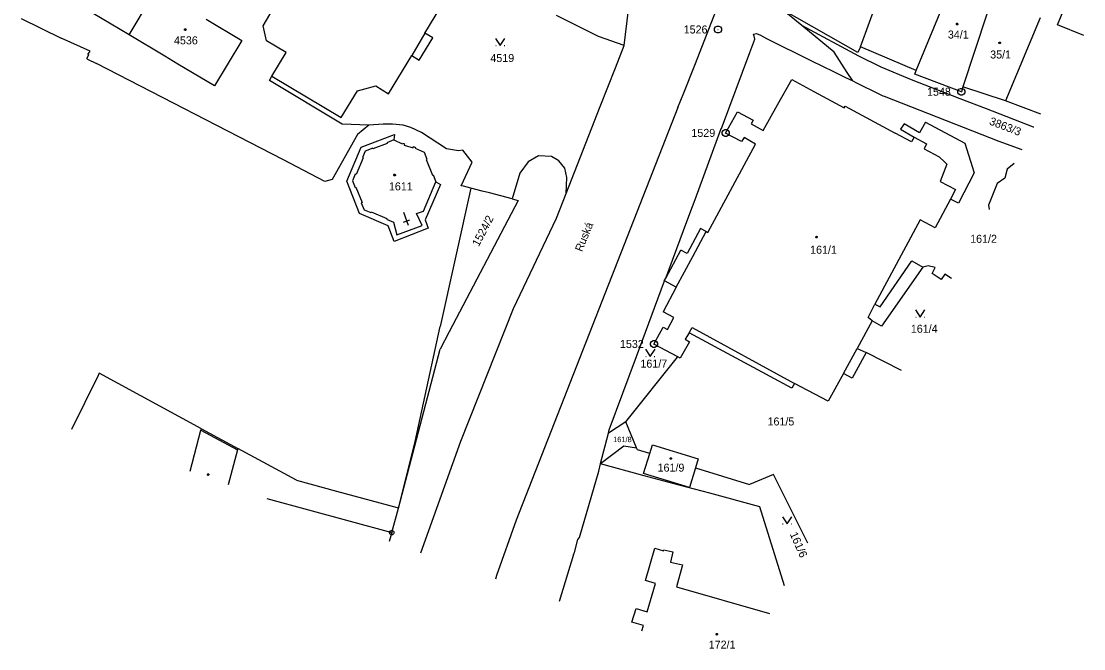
# Model space of a CAD drawing. Extents: x -528274 to -527531, y -1079304 to -1078580.
# Drawn here: x -527830.4 to -527604.6, y -1079303.9 to -1079170.6 of the extents above; entities that cross this region are included whole.
import ezdxf

# ---------------------------------------------------------------- set-up
doc = ezdxf.new("R2010")
doc.units = 0
doc.layers.add('katastrální mapa', color=7, linetype='Continuous')

msp = doc.modelspace()

# ---------------------------------------------------------------- linework, layer by layer
at = {"layer": 'katastrální mapa'}
for p, q in [((-527687.3, -1079179.85), (-527659.6, -1079109.31)), ((-527652.06, -1079175.97), (-527646.74, -1079161.26)), ((-527807.48, -1079173.43), (-527801.69, -1079163.77)), ((-527778.99, -1079171.49), (-527774.53, -1079163.87)), ((-527744.65, -1079173.08), (-527738.88, -1079163.5)), ((-527640.28, -1079181.04), (-527633.98, -1079165.72)), ((-527610.22, -1079171.32), (-527607.78, -1079165.4)), ((-527807.48, -1079173.43), (-527815.09, -1079168.87)), ((-527707.76, -1079173.77), (-527716.66, -1079169.32)), ((-527702.31, -1079175.73), (-527701.35, -1079168.12)), ((-527652.61, -1079177.19), (-527668.69, -1079168.06)), ((-527664.55, -1079171.47), (-527668.69, -1079168.06)), ((-527625.24, -1079169.02), (-527630.3, -1079184.48)), ((-527830.4, -1079169.97), (-527821.93, -1079174.14)), ((-527791.12, -1079170.12), (-527783.52, -1079174.64)), ((-527778.28, -1079174.74), (-527778.99, -1079171.49)), ((-527652.44, -1079178), (-527664.55, -1079171.47)), ((-527657.7, -1079177.1), (-527664.55, -1079171.47)), ((-527613.89, -1079169.85), (-527621.25, -1079187.49)), ((-527604.64, -1079173.55), (-527610.22, -1079171.32)), ((-527799.9, -1079177.96), (-527807.48, -1079173.43)), ((-527744.65, -1079173.08), (-527747.42, -1079177.83)), ((-527745.84, -1079178.84), (-527742.97, -1079174.05)), ((-527742.97, -1079174.05), (-527744.65, -1079173.08)), ((-527702.31, -1079175.73), (-527707.76, -1079173.77)), ((-527682.4, -1079172.3), (-527682.3, -1079172.3)), ((-527674.79, -1079173.3), (-527674.16, -1079173.13)), ((-527674.68, -1079173.74), (-527674.79, -1079173.3)), ((-527674.51, -1079174.39), (-527674.68, -1079173.74)), ((-527674.16, -1079173.13), (-527673.34, -1079173.54)), ((-527673.34, -1079173.54), (-527672.05, -1079174.18)), ((-527815.78, -1079176.89), (-527821.93, -1079174.14)), ((-527783.52, -1079174.64), (-527789.32, -1079184.3)), ((-527776.37, -1079175.84), (-527778.28, -1079174.74)), ((-527774.1, -1079177.19), (-527776.37, -1079175.84)), ((-527729.57, -1079175.7), (-527729.47, -1079175.7)), ((-527727.77, -1079175.7), (-527727.67, -1079175.7)), ((-527704.17, -1079180.47), (-527702.31, -1079175.73)), ((-527675.56, -1079177.18), (-527674.51, -1079174.39)), ((-527672.05, -1079174.18), (-527662.47, -1079178.96)), ((-527652.06, -1079175.97), (-527652.61, -1079177.19)), ((-527640.28, -1079181.04), (-527652.06, -1079175.97)), ((-527816.5, -1079178.49), (-527816.07, -1079177.67)), ((-527816.31, -1079178.58), (-527816.5, -1079178.49)), ((-527816.31, -1079178.58), (-527814.43, -1079179.53)), ((-527816.22, -1079177.59), (-527815.78, -1079176.89)), ((-527816.22, -1079177.59), (-527816.07, -1079177.67)), ((-527797.1, -1079179.65), (-527799.9, -1079177.96)), ((-527777.13, -1079182.19), (-527774.1, -1079177.19)), ((-527752.34, -1079185.97), (-527747.42, -1079177.83)), ((-527747.42, -1079177.83), (-527745.84, -1079178.84)), ((-527681.61, -1079193.36), (-527675.56, -1079177.18)), ((-527654.91, -1079181.42), (-527657.7, -1079177.1)), ((-527647.66, -1079180.3), (-527652.44, -1079178)), ((-527774.81, -1079199.89), (-527814.43, -1079179.53)), ((-527789.32, -1079184.3), (-527797.1, -1079179.65)), ((-527707.38, -1079188.66), (-527704.17, -1079180.47)), ((-527689.62, -1079185.74), (-527687.3, -1079179.85)), ((-527662.47, -1079178.96), (-527657.84, -1079181.23)), ((-527641.23, -1079182.98), (-527647.66, -1079180.3)), ((-527777.64, -1079183.15), (-527777.13, -1079182.19)), ((-527777.13, -1079182.19), (-527762.39, -1079191.03)), ((-527669.72, -1079188.33), (-527666.69, -1079182.94)), ((-527666.69, -1079182.94), (-527662.02, -1079185.47)), ((-527657.84, -1079181.23), (-527655.97, -1079182.14)), ((-527655.97, -1079182.14), (-527655.26, -1079182.5)), ((-527655.26, -1079182.5), (-527653.74, -1079183.24)), ((-527653.74, -1079183.24), (-527654.91, -1079181.42)), ((-527630.88, -1079187.04), (-527641.23, -1079182.98)), ((-527640.56, -1079181.79), (-527640.28, -1079181.04)), ((-527630.63, -1079185.56), (-527640.56, -1079181.79)), ((-527762.22, -1079192.39), (-527777.64, -1079183.15)), ((-527762.39, -1079191.03), (-527758.93, -1079185.32)), ((-527758.93, -1079185.32), (-527755.03, -1079184.3)), ((-527755.03, -1079184.3), (-527752.34, -1079185.97)), ((-527653.74, -1079183.24), (-527652.93, -1079183.63)), ((-527652.93, -1079183.63), (-527648.06, -1079186.01)), ((-527630.3, -1079184.48), (-527630.63, -1079185.56)), ((-527621.25, -1079187.49), (-527630.3, -1079184.48)), ((-527690.86, -1079188.9), (-527689.62, -1079185.74)), ((-527662.02, -1079185.47), (-527655.55, -1079188.97)), ((-527648.06, -1079186.01), (-527647.35, -1079186.36)), ((-527647.35, -1079186.36), (-527647.08, -1079186.47)), ((-527647.08, -1079186.47), (-527622.67, -1079196.06)), ((-527625.3, -1079189.18), (-527630.88, -1079187.04)), ((-527630.7, -1079185.53), (-527630.6, -1079185.53)), ((-527613.75, -1079190.31), (-527621.25, -1079187.49)), ((-527690.86, -1079188.9), (-527725.21, -1079276.53)), ((-527714.62, -1079207.15), (-527707.38, -1079188.66)), ((-527680.73, -1079194.34), (-527678.22, -1079189.82)), ((-527678.22, -1079189.82), (-527674.87, -1079191.6)), ((-527672.78, -1079193.77), (-527669.72, -1079188.33)), ((-527655.55, -1079188.97), (-527655.36, -1079188.61)), ((-527655.36, -1079188.61), (-527644.7, -1079194.34)), ((-527615.33, -1079193.02), (-527625.3, -1079189.18)), ((-527674.87, -1079191.6), (-527675.29, -1079192.35)), ((-527638.25, -1079191.98), (-527629.9, -1079196.47)), ((-527756.57, -1079192.64), (-527762.22, -1079192.39)), ((-527756.57, -1079192.64), (-527758.97, -1079194.62)), ((-527753.53, -1079192.44), (-527756.57, -1079192.64)), ((-527751.54, -1079192.38), (-527753.53, -1079192.44)), ((-527749.23, -1079192.61), (-527751.54, -1079192.38)), ((-527747.59, -1079193.12), (-527749.23, -1079192.61)), ((-527745.34, -1079194.17), (-527747.59, -1079193.12)), ((-527740.01, -1079197.65), (-527745.34, -1079194.17)), ((-527687.23, -1079208.4), (-527681.71, -1079193.33)), ((-527681.71, -1079193.33), (-527681.61, -1079193.36)), ((-527680.77, -1079194.27), (-527680.67, -1079194.27)), ((-527677.34, -1079196.13), (-527680.73, -1079194.34)), ((-527675.29, -1079192.35), (-527672.78, -1079193.77)), ((-527615.24, -1079193.05), (-527615.33, -1079193.02)), ((-527758.97, -1079194.62), (-527764.36, -1079204.16)), ((-527758.15, -1079197.33), (-527751.09, -1079194.61)), ((-527752.67, -1079196.49), (-527755.67, -1079197.66)), ((-527751.24, -1079195.77), (-527752.72, -1079196.35)), ((-527752.72, -1079196.35), (-527752.67, -1079196.49)), ((-527751.09, -1079194.61), (-527751.24, -1079195.77)), ((-527751.24, -1079195.77), (-527749.46, -1079196.61)), ((-527749.46, -1079196.61), (-527749.4, -1079196.47)), ((-527749.4, -1079196.47), (-527748.99, -1079196.58)), ((-527748.99, -1079196.58), (-527749.07, -1079196.88)), ((-527684.49, -1079215.45), (-527674.39, -1079196.64)), ((-527676.83, -1079195.23), (-527677.34, -1079196.13)), ((-527674.39, -1079196.64), (-527676.83, -1079195.23)), ((-527640.7, -1079195.19), (-527638.03, -1079196.62)), ((-527629.9, -1079196.47), (-527627.9, -1079202.73)), ((-527622.67, -1079196.06), (-527617.81, -1079197.77)), ((-527761.25, -1079204.54), (-527758.15, -1079197.33)), ((-527757.29, -1079198.12), (-527757.88, -1079199.5)), ((-527755.73, -1079197.51), (-527757.29, -1079198.12)), ((-527755.67, -1079197.66), (-527755.73, -1079197.51)), ((-527749.07, -1079196.88), (-527747.12, -1079197.46)), ((-527747.12, -1079197.46), (-527747.04, -1079197.18)), ((-527747.04, -1079197.18), (-527746.61, -1079197.37)), ((-527746.61, -1079197.37), (-527746.68, -1079197.51)), ((-527746.68, -1079197.51), (-527744.82, -1079198.39)), ((-527744.82, -1079198.39), (-527744.22, -1079199.86)), ((-527737.46, -1079198.06), (-527740.01, -1079197.65)), ((-527736.59, -1079197.91), (-527737.46, -1079198.06)), ((-527734.6, -1079200.51), (-527736.59, -1079197.91)), ((-527765.91, -1079204.6), (-527774.81, -1079199.89)), ((-527757.72, -1079199.57), (-527759.25, -1079203.11)), ((-527757.88, -1079199.5), (-527757.72, -1079199.57)), ((-527744.22, -1079199.86), (-527744.39, -1079199.93)), ((-527744.39, -1079199.93), (-527743.04, -1079203.25)), ((-527736.9, -1079205.5), (-527734.6, -1079200.51)), ((-527722.69, -1079200.41), (-527724.46, -1079202.82)), ((-527720.49, -1079199.17), (-527722.69, -1079200.41)), ((-527717.73, -1079199.27), (-527720.49, -1079199.17)), ((-527716.14, -1079200.18), (-527717.73, -1079199.27)), ((-527714.9, -1079201.78), (-527716.14, -1079200.18)), ((-527619.45, -1079200.79), (-527620.93, -1079201.96)), ((-527759.42, -1079203.04), (-527760.04, -1079204.47)), ((-527759.25, -1079203.11), (-527759.42, -1079203.04)), ((-527743.04, -1079203.25), (-527742.88, -1079203.18)), ((-527742.88, -1079203.18), (-527742.28, -1079204.68)), ((-527724.46, -1079202.82), (-527726.12, -1079208.26)), ((-527714.45, -1079203.74), (-527714.9, -1079201.78)), ((-527627.9, -1079202.73), (-527631.26, -1079209.17)), ((-527620.93, -1079201.96), (-527621.42, -1079203.86)), ((-527764.36, -1079204.16), (-527765.91, -1079204.6)), ((-527758.55, -1079211.37), (-527761.25, -1079204.54)), ((-527760.04, -1079204.47), (-527759.46, -1079205.9)), ((-527744.96, -1079210.92), (-527742.28, -1079204.68)), ((-527741.35, -1079205.25), (-527744.58, -1079212.72)), ((-527742.28, -1079204.68), (-527741.35, -1079205.25)), ((-527736.43, -1079205.62), (-527736.9, -1079205.5)), ((-527734.88, -1079206.03), (-527736.43, -1079205.62)), ((-527714.62, -1079207.15), (-527714.45, -1079203.74)), ((-527623.01, -1079205.04), (-527624.88, -1079209.63)), ((-527621.42, -1079203.86), (-527623.01, -1079205.04)), ((-527759.46, -1079205.9), (-527759.29, -1079205.83)), ((-527759.29, -1079205.83), (-527757.98, -1079209.07)), ((-527734.88, -1079206.03), (-527741.36, -1079235.38)), ((-527732.47, -1079206.62), (-527734.88, -1079206.03)), ((-527730.93, -1079207.02), (-527732.47, -1079206.62)), ((-527726.12, -1079208.26), (-527730.93, -1079207.02)), ((-527716.66, -1079212.36), (-527714.62, -1079207.15)), ((-527631.9, -1079206.33), (-527632.96, -1079208.32)), ((-527757.98, -1079209.07), (-527758.14, -1079209.14)), ((-527758.14, -1079209.14), (-527757.56, -1079210.59)), ((-527724.8, -1079208.6), (-527739.46, -1079236.51)), ((-527726.12, -1079208.26), (-527724.8, -1079208.6)), ((-527688.34, -1079211.42), (-527687.23, -1079208.4)), ((-527632.96, -1079208.32), (-527636.23, -1079214.44)), ((-527631.26, -1079209.17), (-527632.96, -1079208.32)), ((-527624.88, -1079209.63), (-527624.76, -1079210.56)), ((-527752.46, -1079214), (-527758.55, -1079211.37)), ((-527757.56, -1079210.59), (-527756.13, -1079211.19)), ((-527756.13, -1079211.19), (-527756.06, -1079211.03)), ((-527756.06, -1079211.03), (-527752.71, -1079212.45)), ((-527749.18, -1079211.08), (-527748.17, -1079213.9)), ((-527746.4, -1079211.4), (-527744.96, -1079210.92)), ((-527745.24, -1079213.97), (-527746.4, -1079211.4)), ((-527725.8, -1079231.59), (-527716.66, -1079212.36)), ((-527689.69, -1079215.03), (-527688.34, -1079211.42)), ((-527752.71, -1079212.45), (-527752.78, -1079212.62)), ((-527752.78, -1079212.62), (-527751.33, -1079213.24)), ((-527751.19, -1079217.32), (-527752.46, -1079214)), ((-527751.33, -1079213.24), (-527750.57, -1079215.91)), ((-527743.92, -1079214.53), (-527751.19, -1079217.32)), ((-527750.57, -1079215.91), (-527745.24, -1079213.97)), ((-527749.21, -1079213.22), (-527747.8, -1079212.71)), ((-527744.58, -1079212.72), (-527743.92, -1079214.53)), ((-527686.08, -1079214.59), (-527688.93, -1079219.89)), ((-527684.86, -1079215.25), (-527686.08, -1079214.59)), ((-527639.37, -1079212.75), (-527649.02, -1079230.67)), ((-527636.23, -1079214.44), (-527639.37, -1079212.75)), ((-527693.45, -1079225.1), (-527689.69, -1079215.03)), ((-527687.71, -1079220.54), (-527684.86, -1079215.25)), ((-527684.86, -1079215.25), (-527684.49, -1079215.45)), ((-527693.45, -1079225.1), (-527690.26, -1079219.18)), ((-527688.93, -1079219.89), (-527690.26, -1079219.18)), ((-527691.22, -1079227.06), (-527687.71, -1079220.54)), ((-527647.87, -1079231.2), (-527641.19, -1079221.45)), ((-527641.19, -1079221.45), (-527638.86, -1079222.82)), ((-527638.86, -1079222.82), (-527647.64, -1079235.31)), ((-527637.67, -1079222.49), (-527638.86, -1079222.82)), ((-527636.2, -1079222.9), (-527637.67, -1079222.49)), ((-527636.84, -1079224.13), (-527636.2, -1079222.9)), ((-527698.47, -1079238.53), (-527693.69, -1079225.73)), ((-527693.77, -1079225.69), (-527693.45, -1079225.1)), ((-527693.69, -1079225.73), (-527693.77, -1079225.69)), ((-527691.22, -1079227.06), (-527693.69, -1079225.73)), ((-527634.92, -1079225.41), (-527636.84, -1079224.13)), ((-527634.19, -1079224.27), (-527634.92, -1079225.41)), ((-527632.73, -1079225.21), (-527634.19, -1079224.27)), ((-527691.22, -1079227.06), (-527694.03, -1079232.29)), ((-527737.03, -1079259.79), (-527725.8, -1079231.59)), ((-527691.76, -1079233.49), (-527694.03, -1079232.29)), ((-527649.02, -1079230.67), (-527647.87, -1079231.2)), ((-527693.1, -1079236.05), (-527691.76, -1079233.49)), ((-527649.62, -1079234.18), (-527652.79, -1079240.09)), ((-527647.64, -1079235.31), (-527649.62, -1079234.18)), ((-527640.35, -1079233.39), (-527640.25, -1079233.39)), ((-527638.55, -1079233.39), (-527638.45, -1079233.39)), ((-527746.72, -1079259.84), (-527741.36, -1079235.38)), ((-527739.46, -1079236.51), (-527741.4, -1079240.2)), ((-527696.01, -1079239.13), (-527694.03, -1079235.54)), ((-527694.03, -1079235.54), (-527693.1, -1079236.05)), ((-527688.45, -1079236.74), (-527689.32, -1079238.09)), ((-527666.66, -1079248.51), (-527688.45, -1079236.74)), ((-527699.69, -1079241.76), (-527698.47, -1079238.53)), ((-527690.91, -1079241.85), (-527696.01, -1079239.13)), ((-527695.99, -1079239.11), (-527695.89, -1079239.11)), ((-527688.39, -1079238.63), (-527690.4, -1079242.12)), ((-527689.32, -1079238.09), (-527688.39, -1079238.63)), ((-527750.21, -1079273.98), (-527741.4, -1079240.2)), ((-527705.46, -1079257.35), (-527699.69, -1079241.76)), ((-527697.69, -1079241.75), (-527697.59, -1079241.75)), ((-527695.89, -1079241.75), (-527695.79, -1079241.75)), ((-527655.66, -1079245.38), (-527652.79, -1079240.09)), ((-527650.89, -1079240.96), (-527653.82, -1079246.41)), ((-527652.79, -1079240.09), (-527650.89, -1079240.96)), ((-527643.34, -1079244.74), (-527650.89, -1079240.96)), ((-527701.97, -1079255.68), (-527690.95, -1079241.9)), ((-527690.95, -1079241.9), (-527690.91, -1079241.85)), ((-527690.4, -1079242.12), (-527690.91, -1079241.85)), ((-527814.04, -1079245.79), (-527819.72, -1079257.27)), ((-527813.82, -1079245.35), (-527814.04, -1079245.79)), ((-527792.12, -1079257.11), (-527813.82, -1079245.35)), ((-527655.66, -1079245.38), (-527658.92, -1079251.28)), ((-527653.82, -1079246.41), (-527655.66, -1079245.38)), ((-527666.12, -1079247.48), (-527666.66, -1079248.51)), ((-527658.92, -1079251.28), (-527666.12, -1079247.48)), ((-527794.5, -1079266.17), (-527792.21, -1079257.44)), ((-527792.21, -1079257.44), (-527792.12, -1079257.11)), ((-527792.21, -1079257.44), (-527784.44, -1079261.58)), ((-527792.12, -1079257.11), (-527784.37, -1079261.31)), ((-527701.97, -1079255.68), (-527705.64, -1079258.06)), ((-527705.64, -1079258.06), (-527705.46, -1079257.35)), ((-527699.66, -1079261.18), (-527701.97, -1079255.68)), ((-527750.21, -1079273.98), (-527746.72, -1079259.84)), ((-527745.47, -1079283.47), (-527737.03, -1079259.79)), ((-527707.32, -1079264.48), (-527705.64, -1079258.06)), ((-527784.44, -1079261.58), (-527786.4, -1079269.03)), ((-527784.37, -1079261.31), (-527784.44, -1079261.58)), ((-527771.92, -1079268.06), (-527784.37, -1079261.31)), ((-527707.32, -1079264.48), (-527702.37, -1079260.74)), ((-527702.37, -1079260.74), (-527699.66, -1079261.18)), ((-527699.48, -1079261.59), (-527699.66, -1079261.18)), ((-527696.86, -1079262.4), (-527699.48, -1079261.59)), ((-527696.86, -1079262.4), (-527696.29, -1079260.52)), ((-527696.29, -1079260.52), (-527686.54, -1079263.52)), ((-527698.15, -1079266.65), (-527696.86, -1079262.4)), ((-527686.54, -1079263.52), (-527687.12, -1079265.42)), ((-527711.79, -1079280.25), (-527707.66, -1079266.15)), ((-527707.66, -1079266.15), (-527707.34, -1079264.56)), ((-527707.34, -1079264.56), (-527707.32, -1079264.48)), ((-527698.02, -1079267.12), (-527707.34, -1079264.56)), ((-527687.12, -1079265.42), (-527688.4, -1079269.64)), ((-527687.12, -1079265.42), (-527675.67, -1079268.97)), ((-527771.92, -1079268.06), (-527763.42, -1079270.4)), ((-527688.4, -1079269.64), (-527698.15, -1079266.65)), ((-527690.6, -1079269.1), (-527698.02, -1079267.12)), ((-527670.58, -1079266.81), (-527675.67, -1079268.97)), ((-527663.28, -1079281.41), (-527670.58, -1079266.81)), ((-527763.42, -1079270.4), (-527750.55, -1079273.89)), ((-527684.09, -1079270.84), (-527690.6, -1079269.1)), ((-527673.45, -1079273.68), (-527684.09, -1079270.84)), ((-527778.19, -1079271.93), (-527751.67, -1079279.2)), ((-527751.67, -1079279.2), (-527750.21, -1079273.98)), ((-527750.55, -1079273.89), (-527750.21, -1079273.98)), ((-527668.23, -1079290.51), (-527673.45, -1079273.68)), ((-527725.21, -1079276.53), (-527729.39, -1079288.3)), ((-527668.62, -1079277.34), (-527668.52, -1079277.34)), ((-527666.82, -1079277.34), (-527666.72, -1079277.34)), ((-527751.67, -1079279.2), (-527752.2, -1079281.1)), ((-527751.79, -1079279.2), (-527751.55, -1079279.2)), ((-527712.86, -1079283.4), (-527712.12, -1079280.62)), ((-527712.12, -1079280.62), (-527711.79, -1079280.25)), ((-527713.08, -1079283.86), (-527716.1, -1079293.84)), ((-527713.08, -1079283.86), (-527712.86, -1079283.4)), ((-527697.77, -1079289.35), (-527695.77, -1079282.51)), ((-527695.77, -1079282.51), (-527693.91, -1079283.03)), ((-527693.91, -1079283.03), (-527693.86, -1079282.83)), ((-527693.86, -1079282.83), (-527691.96, -1079283.26)), ((-527691.96, -1079283.26), (-527692.43, -1079285.44)), ((-527692.43, -1079285.44), (-527689.91, -1079286.06)), ((-527689.98, -1079286.34), (-527691.14, -1079290.72)), ((-527689.91, -1079286.06), (-527689.98, -1079286.34)), ((-527729.39, -1079288.3), (-527729.66, -1079289.05)), ((-527695.66, -1079289.98), (-527697.77, -1079289.35)), ((-527697.4, -1079296.05), (-527695.66, -1079289.98)), ((-527691.14, -1079290.72), (-527671.41, -1079296.36)), ((-527700.66, -1079298.24), (-527699.75, -1079295.34)), ((-527699.75, -1079295.34), (-527697.4, -1079296.05)), ((-527698.21, -1079298.96), (-527700.66, -1079298.24)), ((-527698.53, -1079300.04), (-527698.21, -1079298.96))]:
    msp.add_line(p, q, dxfattribs=at)
for points in [[(-527682.16, -1079171.58), (-527681.82, -1079171.77), (-527681.63, -1079172.11), (-527681.63, -1079172.5), (-527681.82, -1079172.84), (-527682.16, -1079173.03), (-527682.55, -1079173.03), (-527682.89, -1079172.84), (-527683.08, -1079172.5), (-527683.08, -1079172.11), (-527682.89, -1079171.77), (-527682.55, -1079171.58)], [(-527631.54, -1079170.98), (-527631.44, -1079171), (-527631.39, -1079171.09), (-527631.37, -1079171.15), (-527631.39, -1079171.24), (-527631.47, -1079171.31), (-527631.54, -1079171.32), (-527631.63, -1079171.29), (-527631.69, -1079171.23), (-527631.71, -1079171.15), (-527631.69, -1079171.06), (-527631.61, -1079170.99)], [(-527795.56, -1079172.16), (-527795.46, -1079172.18), (-527795.41, -1079172.27), (-527795.39, -1079172.33), (-527795.41, -1079172.42), (-527795.49, -1079172.49), (-527795.56, -1079172.5), (-527795.65, -1079172.47), (-527795.71, -1079172.41), (-527795.73, -1079172.33), (-527795.71, -1079172.24), (-527795.63, -1079172.17)], [(-527622.5, -1079174.97), (-527622.4, -1079174.99), (-527622.35, -1079175.08), (-527622.33, -1079175.14), (-527622.35, -1079175.23), (-527622.43, -1079175.3), (-527622.5, -1079175.31), (-527622.59, -1079175.28), (-527622.65, -1079175.22), (-527622.67, -1079175.14), (-527622.65, -1079175.05), (-527622.57, -1079174.98)], [(-527630.46, -1079184.81), (-527630.12, -1079185), (-527629.93, -1079185.34), (-527629.93, -1079185.73), (-527630.12, -1079186.07), (-527630.46, -1079186.26), (-527630.85, -1079186.26), (-527631.19, -1079186.07), (-527631.38, -1079185.73), (-527631.38, -1079185.34), (-527631.19, -1079185), (-527630.85, -1079184.81)], [(-527680.53, -1079193.55), (-527680.19, -1079193.74), (-527680, -1079194.08), (-527680, -1079194.47), (-527680.19, -1079194.81), (-527680.53, -1079195), (-527680.92, -1079195), (-527681.26, -1079194.81), (-527681.45, -1079194.47), (-527681.45, -1079194.08), (-527681.26, -1079193.74), (-527680.92, -1079193.55)], [(-527751.06, -1079203.05), (-527750.96, -1079203.07), (-527750.91, -1079203.16), (-527750.89, -1079203.22), (-527750.91, -1079203.31), (-527750.99, -1079203.38), (-527751.06, -1079203.39), (-527751.15, -1079203.36), (-527751.21, -1079203.3), (-527751.23, -1079203.22), (-527751.21, -1079203.13), (-527751.13, -1079203.06)], [(-527661.41, -1079216.24), (-527661.31, -1079216.26), (-527661.26, -1079216.35), (-527661.24, -1079216.41), (-527661.26, -1079216.5), (-527661.34, -1079216.57), (-527661.41, -1079216.58), (-527661.5, -1079216.55), (-527661.56, -1079216.49), (-527661.58, -1079216.41), (-527661.56, -1079216.32), (-527661.48, -1079216.25)], [(-527695.75, -1079238.39), (-527695.41, -1079238.58), (-527695.22, -1079238.92), (-527695.22, -1079239.31), (-527695.41, -1079239.65), (-527695.75, -1079239.84), (-527696.14, -1079239.84), (-527696.48, -1079239.65), (-527696.67, -1079239.31), (-527696.67, -1079238.92), (-527696.48, -1079238.58), (-527696.14, -1079238.39)], [(-527692.38, -1079263.27), (-527692.28, -1079263.29), (-527692.23, -1079263.38), (-527692.21, -1079263.44), (-527692.23, -1079263.53), (-527692.31, -1079263.6), (-527692.38, -1079263.61), (-527692.47, -1079263.58), (-527692.53, -1079263.52), (-527692.55, -1079263.44), (-527692.53, -1079263.35), (-527692.45, -1079263.28)], [(-527790.71, -1079266.69), (-527790.61, -1079266.71), (-527790.56, -1079266.8), (-527790.54, -1079266.86), (-527790.56, -1079266.95), (-527790.64, -1079267.02), (-527790.71, -1079267.03), (-527790.8, -1079267), (-527790.86, -1079266.94), (-527790.88, -1079266.86), (-527790.86, -1079266.77), (-527790.78, -1079266.7)], [(-527751.52, -1079278.72), (-527751.27, -1079278.9), (-527751.17, -1079279.19), (-527751.27, -1079279.48), (-527751.52, -1079279.66), (-527751.83, -1079279.66), (-527752.08, -1079279.48), (-527752.18, -1079279.19), (-527752.08, -1079278.9), (-527751.83, -1079278.72)], [(-527682.63, -1079300.61), (-527682.53, -1079300.63), (-527682.48, -1079300.72), (-527682.46, -1079300.78), (-527682.48, -1079300.87), (-527682.56, -1079300.94), (-527682.63, -1079300.95), (-527682.72, -1079300.92), (-527682.78, -1079300.86), (-527682.8, -1079300.78), (-527682.78, -1079300.69), (-527682.7, -1079300.62)]]:
    msp.add_lwpolyline(points, close=True, dxfattribs=at)
for points in [[(-527729.62, -1079174.2), (-527728.62, -1079175.7), (-527727.62, -1079174.2)], [(-527638.25, -1079191.98), (-527639.18, -1079193.65), (-527639.53, -1079194.28), (-527642.79, -1079192.37), (-527643.61, -1079193.5), (-527640.7, -1079195.19)], [(-527640.7, -1079195.19), (-527641.25, -1079196.2), (-527644.7, -1079194.34)], [(-527638.03, -1079196.62), (-527638.58, -1079197.64), (-527635.36, -1079199.37)], [(-527635.36, -1079199.37), (-527634.23, -1079200.43), (-527633.73, -1079200.9), (-527634.09, -1079201.84), (-527635.13, -1079204.6), (-527631.9, -1079206.33)], [(-527649.62, -1079234.18), (-527650.44, -1079233.51), (-527649.02, -1079230.67)], [(-527640.4, -1079231.89), (-527639.4, -1079233.39), (-527638.4, -1079231.89)], [(-527688.45, -1079236.74), (-527687.88, -1079235.64), (-527666.12, -1079247.48)], [(-527697.74, -1079240.25), (-527696.74, -1079241.75), (-527695.74, -1079240.25)], [(-527668.67, -1079275.84), (-527667.67, -1079277.34), (-527666.67, -1079275.84)]]:
    msp.add_lwpolyline(points, dxfattribs=at)

# ---------------------------------------------------------------- texts
for s, height, p in [('1526', 1.7, (-527689.64, -1079173.15)), ('4536', 1.7, (-527797.95, -1079175.46)), ('34/1', 1.7, (-527633.51, -1079174.22)), ('4519', 1.7, (-527730.72, -1079179.21)), ('35/1', 1.7, (-527624.52, -1079178.46)), ('1548', 1.7, (-527637.94, -1079186.38)), ('1529', 1.7, (-527688.01, -1079195.12)), ('1611', 1.7, (-527752.28, -1079206.48)), ('161/2', 1.7, (-527628.78, -1079217.62)), ('161/1', 1.7, (-527662.78, -1079219.94)), ('161/4', 1.7, (-527641.38, -1079236.73)), ('1532', 1.7, (-527703.18, -1079239.96)), ('161/7', 1.7, (-527698.84, -1079244.14)), ('161/5', 1.7, (-527671.83, -1079256.43)), ('161/8', 1.14, (-527704.64, -1079259.97)), ('161/9', 1.7, (-527695.19, -1079266.24)), ('172/1', 1.7, (-527684.33, -1079303.84))]:
    msp.add_text(s, height=height, dxfattribs=at).set_placement(p)
for s, rotation, p in [('3863/3', 338.8472, (-527624.85, -1079192.43)), ('1524/2', 62.2805, (-527733.19, -1079218.54)), ('Ruská', 67.9528, (-527711.24, -1079219.64)), ('161/6', 293.6982, (-527667.14, -1079279.49))]:
    msp.add_text(s, height=1.7, rotation=rotation, dxfattribs=at).set_placement(p)

doc.saveas('drawing.dxf')
